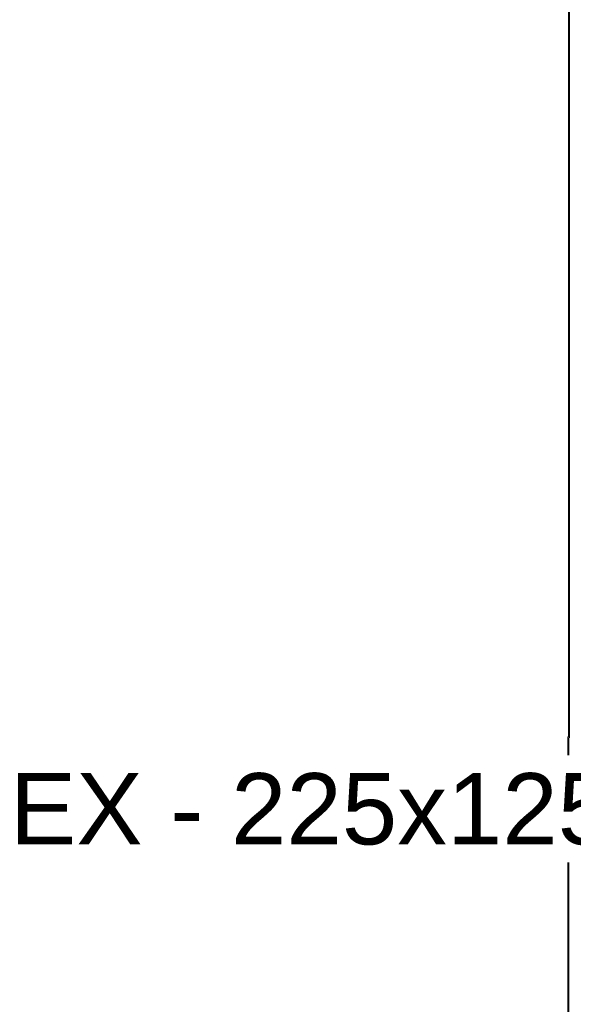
# Model space of a CAD drawing. Header units: metres. Extents: x 2.9 to 42.3, y -72.9 to -49.3.
# Tile 294 of 309: x 31.2 to 32.7, y -58.4 to -55.9. Entities that reach past the tile are written whole.
import ezdxf

# ---------------------------------------------------------------- set-up
doc = ezdxf.new("R2010")
doc.units = ezdxf.units.M
doc.layers.add('A-WALL', color=7, linetype='Continuous', lineweight=18)
doc.layers.add('A-WALL-PATT', color=7, linetype='Continuous', lineweight=18)
doc.layers.add('M-HVAC-DUCT-IDEN', color=1, linetype='Continuous', lineweight=9, true_color=0xff0000)
doc.styles.add('Arial_1', font='arial.ttf', dxfattribs={"height": 0.1875})
pattern_1 = [(50, (21.555, -62.929), (0.546555, -0.047815), [0.05715, -0.62865]), (355, (21.555, -62.929), (-0.105728, 0.573166), [0.04572, -0.50292]), (100.451, (21.601, -62.933), (0.440828, 0.52535), [0.04857, -0.53427]), (46.184, (21.555, -62.776), (0.813237, -0.12613), [0.08573, -0.94298]), (96.636, (21.623, -62.787), (0.71221, 0.742287), [0.07286, -0.80141]), (351.184, (21.555, -62.776), (0.712217, 0.742274), [0.06858, -0.75438]), (21, (21.631, -62.814), (0.454846, -0.306795), [0.05715, -0.62865]), (326, (21.631, -62.814), (0.185405, 0.55256), [0.04572, -0.50292]), (71.451, (21.669, -62.84), (0.64025, 0.245763), [0.04857, -0.53427]), (37.5, (21.555, -62.929), (0.009261, 0.2536672), [0.02515, -0.47168, 0.02515, -0.48539, -0.50482]), (37.5, (21.555, -62.929), (0.009261, 0.2536672), [-1.007, 0.02515, -0.47968]), (7.5, (21.555, -62.929), (0.200456, 0.300546), [0.02515, -0.26594, 0.02515, -0.46025, -0.1924]), (7.5, (21.555, -62.929), (0.200456, 0.300546), [-0.77648, 0.02515, -0.16726]), (327.5, (21.385, -62.929), (0.4067682, -0.0171882), [0.02515, -0.16535, 0.02515, -0.56921, -0.78867]), (327.5, (21.385, -62.929), (0.4067682, -0.0171882), [-0.78486, 0.02515, -0.76352]), (317.5, (21.309, -62.929), (0.444383, 0.076279), [0.02515, -0.2225, 0.02515, -0.36957, -0.56007]), (317.5, (21.309, -62.929), (0.444383, 0.076279), [-0.64237, 0.02515, -0.53492])]

# ---------------------------------------------------------------- blocks, each defined once
blk = doc.blocks.new('4 GRE - ESCOLA DE CINEMA E AUDIOVISUAL CINE REX R07_rvt-1-2PAV')
at = {"layer": 'A-WALL-PATT', "true_color": 0xd4d4d4}
h = blk.add_hatch(dxfattribs=at)
h.set_pattern_fill('FP_1', color=254, style=0, pattern_type=2)
h.set_pattern_definition(pattern_1)
h.paths.add_polyline_path([(32.6515, -56.8054), (32.6515, -54.8415), (32.649, -54.8415), (32.649, -56.8054)])
h = blk.add_hatch(dxfattribs=at)
h.set_pattern_fill('FP_1', color=254, style=0, pattern_type=2)
h.set_pattern_definition(pattern_1)
h.paths.add_polyline_path([(32.649, -57.7415), (32.6515, -57.7415), (32.6515, -56.8054), (32.649, -56.8054), (32.649, -57.6843)])
h = blk.add_hatch(dxfattribs=at)
h.set_pattern_fill('FP_1', color=254, style=0, pattern_type=2)
h.set_pattern_definition(pattern_1)
h.paths.add_polyline_path([(32.6498, -65.0419), (32.649, -57.7415), (32.6473, -57.7415), (32.6473, -65.0419)])
at = {"layer": 'A-WALL', "color": 253, "true_color": 0xaaaaaa}
for p, q in [((32.649, -54.8415), (32.649, -56.8054)), ((32.6515, -56.8054), (32.6515, -54.8415)), ((32.649, -56.8054), (32.649, -57.7415)), ((32.6515, -57.7415), (32.6515, -56.8054)), ((32.6473, -57.7415), (32.6473, -65.0419)), ((32.649, -57.7415), (32.6473, -57.7415)), ((32.6498, -57.7415), (32.6515, -57.7415)), ((32.6515, -57.744), (32.6515, -57.7415)), ((32.6498, -57.7665), (32.6498, -57.744)), ((32.6498, -65.0169), (32.6498, -57.7665))]:
    blk.add_line(p, q, dxfattribs=at)

msp = doc.modelspace()

# ---------------------------------------------------------------- block references
at = {"lineweight": 5}
msp.add_blockref('4 GRE - ESCOLA DE CINEMA E AUDIOVISUAL CINE REX R07_rvt-1-2PAV', (0, 0), dxfattribs=at)

# ---------------------------------------------------------------- next in the draw order: texts
at = {"layer": 'M-HVAC-DUCT-IDEN', "color": 7, "insert": (31.1795, -57.8366), "char_height": 0.1875, "width": 2.741771, "attachment_point": 1, "style": 'Arial_1', "bg_fill": 3, "box_fill_scale": 1.25, "bg_fill_color": 256, "bg_fill_true_color": 13158600, "bg_fill_transparency": 0}
msp.add_mtext('EX - 225x125 (150)', dxfattribs=at)

doc.saveas('drawing.dxf')
